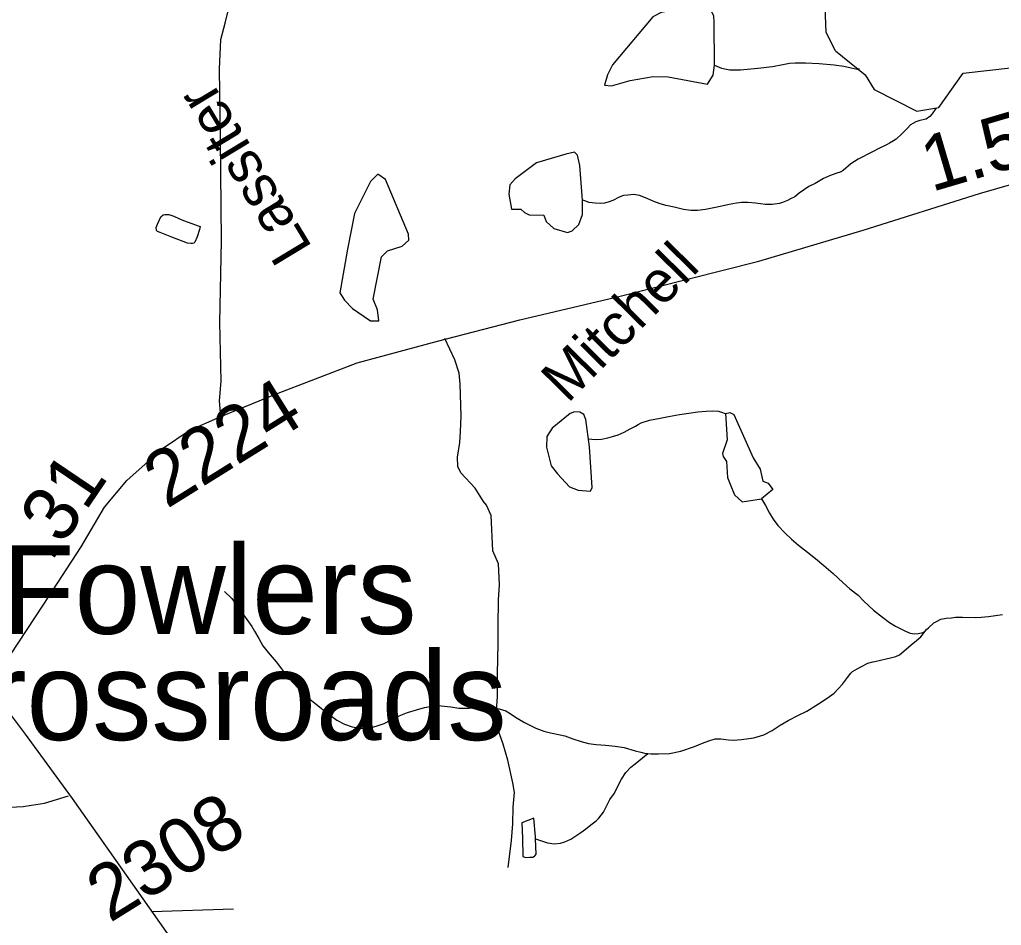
# Model space of a CAD drawing. Extents: x 2001466 to 31450019, y -30647475 to 847247.
# Drawn here: x 2169276 to 2173713, y 779166 to 783261 of the extents above; entities that cross this region are included whole.
import ezdxf

# ---------------------------------------------------------------- set-up
doc = ezdxf.new("R2010")
doc.units = 0
for name, color, linetype in [('Exist Civil Demographics Community Label', 7, 'Continuous'), ('Exist Hydrographic Misc Water Feature', 7, 'Continuous'), ('Exist Hydrographic Pond Under 1500 Sq Ft', 7, 'Continuous'), ('Exist Road Non-System Type 51', 7, 'Continuous'), ('Exist Road Secondary Mileage Hundredths English Label', 7, 'Continuous'), ('Exist Road Secondary Type 51 Attributed', 7, 'Continuous'), ('Exist Road Secondary Type 51 Label', 7, 'Continuous'), ('Exist Road Secondary Type 51 Number Label', 7, 'Continuous')]:
    doc.layers.add(name, color=color, linetype=linetype)

msp = doc.modelspace()

# ---------------------------------------------------------------- linework, layer by layer
at = {"layer": 'Exist Hydrographic Misc Water Feature'}
for points in [[(2172963.2, 783119.5), (2172921.1, 783202.4), (2172911.3, 783471.6), (2172786.2, 783559.5), (2172443.2, 783733.9), (2172069.1, 783698.9), (2171886.2, 783630.5), (2171735.1, 783656.6), (2171543.2, 783735.9), (2171426.1, 783836.8), (2171276.2, 783885.8), (2171068.3, 783876.9), (2170911.1, 783777.3)], [(2172963.2, 783119.5), (2173097.3, 783011.8), (2173139.1, 782945.3), (2173331.2, 782846.3), (2173431.1, 782863.9), (2173540.7, 783018.6), (2174089.5, 783080.9), (2174313.2, 783003.2), (2174621.2, 783046.1), (2174636.8, 783051.1)], [(2172416.3, 783055.5), (2172448.5, 783041.7), (2172486.2, 783033.9), (2172534.4, 783034.3), (2172612.3, 783040.8), (2172678.4, 783049.1), (2172725.9, 783057.3), (2172756.5, 783063.7), (2172782.1, 783065.5), (2172828, 783065.8), (2172890, 783062.1), (2172958.3, 783056.7), (2173001.9, 783050.9), (2173034.3, 783043.2), (2173062.2, 783037.3), (2173072.3, 783039.4)], [(2173417.2, 782859.1), (2173401.2, 782835.1), (2173389.5, 782823.1), (2173373.5, 782810.9), (2173345.2, 782805.1), (2173327.1, 782798.9), (2173313.6, 782790.8), (2173303.2, 782784.6), (2173287.8, 782768.7), (2173263.8, 782744.3), (2173238.1, 782720.3), (2173225.6, 782712.4), (2173207.8, 782702.1), (2173198, 782695.9), (2173187.9, 782692.2), (2173160, 782677.7), (2173130.5, 782663.5), (2173066.5, 782629.4), (2173032.7, 782609.3), (2172998.6, 782578.8), (2172988.8, 782573), (2172964.8, 782564.8), (2172936.7, 782554.5), (2172908.8, 782542.5), (2172871.1, 782520.2), (2172843.2, 782506.1), (2172823.1, 782492.1), (2172799.5, 782475.8), (2172779.4, 782459.8), (2172759.6, 782449.8), (2172747.5, 782443.5), (2172723.7, 782433.3), (2172709.9, 782429.3), (2172677.7, 782425.3), (2172647.4, 782425), (2172601.7, 782430.7), (2172567.4, 782434.6), (2172553.9, 782434.3), (2172539.7, 782434.4), (2172515.8, 782430.3), (2172483.8, 782424.2), (2172449.9, 782417.9), (2172414.2, 782409.5), (2172375.9, 782401.5), (2172339.8, 782397.2), (2172309.7, 782397.3), (2172276.2, 782402.8), (2172234, 782412.8), (2172197.9, 782420.3), (2172171.7, 782428.4), (2172141.9, 782438.1), (2172115.9, 782450.2), (2172097.4, 782457.8), (2172077.6, 782465.7), (2172051.9, 782469.6), (2172025.7, 782467.5), (2172005.8, 782465.6), (2171985.7, 782457.3), (2171957.8, 782443.2), (2171935.7, 782435.2), (2171919.7, 782430.8), (2171899.8, 782428.9), (2171878, 782430.6), (2171850.2, 782434.4), (2171826, 782442.5), (2171819.8, 782444.2)], [(2170861.8, 782528.9), (2170790, 782384.2), (2170757.2, 782222.2), (2170723.5, 782025.4), (2170744.1, 781992.2), (2170779.9, 781954.9), (2170861.8, 781898.7), (2170898.8, 781898.4), (2170893.6, 781949.2), (2170874.6, 781997.2), (2170912.3, 782188.6), (2170938.5, 782214.7), (2171005.5, 782237), (2171035.7, 782263.2), (2171033.8, 782291.4), (2170929.1, 782538.3), (2170894.7, 782561.5), (2170861.8, 782528.9)], [(2170017.2, 782352.1), (2170087.3, 782326.4), (2170091.2, 782324.7), (2170089.2, 782312.4), (2170077.7, 782278.4), (2170067.6, 782254.4), (2170063.5, 782250.5), (2170057.2, 782248.3), (2170049.2, 782248.3), (2170035.4, 782250.3), (2169963.7, 782277.9), (2169911.2, 782297.5), (2169899.5, 782303.3), (2169895, 782307.7), (2169893.1, 782321.4), (2169899.3, 782335.4), (2169914.7, 782369.6), (2169924.9, 782377.8), (2169932.9, 782379.8), (2169950.8, 782380), (2169972.9, 782371.8), (2169995, 782361.9), (2170017.2, 782352.1)], [(2171852.2, 781329.4), (2171834.7, 781452.7), (2171826.1, 781474.8), (2171808.4, 781486.6), (2171783.7, 781487.7), (2171764.9, 781479.9), (2171682.6, 781413.6), (2171659.1, 781376), (2171657.9, 781327.7), (2171677.9, 781243), (2171707.6, 781207.1), (2171761.4, 781147.7), (2171799.8, 781133.4), (2171856.6, 781128.9), (2171863.8, 781145), (2171852.2, 781329.4)], [(2171847, 781365.8), (2171877.8, 781362.9), (2171905.9, 781363.1), (2171934.2, 781369.3), (2171956, 781375.4), (2171982, 781383.6), (2172007.8, 781395.5), (2172035.7, 781410), (2172059.9, 781422.1), (2172071.4, 781430.1), (2172085.3, 781438.2), (2172123.5, 781450.2), (2172171.3, 781458.8), (2172209.2, 781466.9), (2172259, 781475.2), (2172301.3, 781481.4), (2172341.5, 781487.5), (2172379.2, 781489.9), (2172409.3, 781491.8), (2172435.4, 781489.9), (2172449.1, 781486.2), (2172465.1, 781480.1), (2172466.8, 781479.5)], [(2172466.8, 781479.5), (2172473.3, 781360.9), (2172452.8, 781299.4), (2172456.7, 781285.3), (2172470.7, 781263.6), (2172475.9, 781190.5), (2172487.4, 781161.1), (2172506.6, 781112.4), (2172541.2, 781080.3), (2172629.3, 781093.4)], [(2172466.8, 781479.5), (2172485.4, 781485), (2172504, 781475), (2172591.1, 781278.9), (2172622.9, 781227.7), (2172635.9, 781173.9), (2172659.9, 781164.9), (2172680.7, 781136.7), (2172629.3, 781093.4)], [(2172629.3, 781093.4), (2172647.4, 781063.5), (2172665.4, 781029.5), (2172681.6, 781001.6), (2172703.8, 780973.9), (2172734.3, 780940), (2172764.1, 780912), (2172796.5, 780884.4), (2172836.7, 780852.8), (2172872.7, 780824.6), (2172910.9, 780792.9), (2172953.3, 780757.2), (2172997.2, 780715.3), (2173029.2, 780687.7), (2173065.5, 780657.9), (2173091.7, 780632.1), (2173135.8, 780590.5), (2173176, 780558.4), (2173208.2, 780534.9), (2173234.5, 780518.8), (2173264.6, 780503.3), (2173280.2, 780495.2), (2173300.7, 780487.3), (2173322.4, 780483.6), (2173338.6, 780485.6), (2173358.3, 780489.5), (2173369.1, 780495.8), (2173374.7, 780503.7)], [(2170202.6, 780675.8), (2170234.5, 780643.7), (2170266.9, 780597.9), (2170295.2, 780558.3), (2170325.2, 780516.5), (2170337.5, 780496.4), (2170357.4, 780462.5), (2170375.6, 780428.9), (2170400, 780398.9), (2170435.9, 780356.9), (2170459.9, 780325.3), (2170482.7, 780295.5), (2170511, 780263.7), (2170538.4, 780235.5), (2170572.9, 780199.9), (2170603.4, 780176.2), (2170631.1, 780154.2), (2170657.4, 780132.4), (2170709.4, 780092.9), (2170743.9, 780075.1), (2170779.6, 780063.2), (2170813.4, 780057.2), (2170853.6, 780057.7), (2170887.6, 780065.9), (2170923.5, 780077.9), (2170955.7, 780094.1), (2170991.4, 780112.3), (2171028.9, 780128.5), (2171069.1, 780140.7), (2171105.4, 780151.1), (2171156.9, 780159.1), (2171180.9, 780157.5), (2171224.7, 780153.7), (2171261.2, 780147.8), (2171307.2, 780148.1), (2171350.8, 780150.4), (2171398.8, 780152.5), (2171422.8, 780148.9), (2171443.1, 780145), (2171472.9, 780135.3), (2171493, 780123.3), (2171517.1, 780107.5), (2171557.7, 780083.5), (2171609.6, 780057.8), (2171645.5, 780043.8), (2171675.7, 780036), (2171719.9, 780026.5), (2171739.6, 780022.7), (2171775.7, 780008.7), (2171813.7, 779996.9), (2171847.7, 779987.3), (2171881.9, 779983.3), (2171923.8, 779979.8), (2171967.9, 779976), (2172008, 779969.9), (2172057.7, 779954.3), (2172083.9, 779948.7), (2172105.9, 779942.6), (2172116.1, 779942.7)], [(2173374.7, 780503.7), (2173384.6, 780511.5), (2173408.1, 780533.9), (2173420.2, 780539.8), (2173440.3, 780550.1), (2173463.9, 780554.3), (2173488.1, 780556.3), (2173505.7, 780558.5), (2173538.1, 780558.5), (2173596.2, 780557), (2173622, 780559.2), (2173655.8, 780561.4), (2173697.7, 780567.6), (2173718, 780571.5)], [(2172116.1, 779942.7), (2172129.8, 779941), (2172163.9, 779941.1), (2172213.9, 779943.3), (2172264.2, 779953.5), (2172325.7, 779973.8), (2172362, 779989.9), (2172391.7, 780000.4), (2172419.4, 780008.4), (2172445.4, 780008.5), (2172479.7, 780005), (2172503.4, 780003), (2172539.5, 780005.2), (2172595.3, 780013.4), (2172639.2, 780027.5), (2172677.3, 780046.1), (2172713.2, 780070.3), (2172749.1, 780092.4), (2172796.5, 780116.4), (2172834.8, 780134.6), (2172886.5, 780166.9), (2172926.1, 780193.4), (2172958.3, 780215.3), (2172976.1, 780235.3), (2172996, 780255.5), (2173017.5, 780285.9), (2173033.7, 780305.8), (2173041.3, 780313.9), (2173061.2, 780325.9), (2173081.7, 780336.2), (2173109.6, 780350.3), (2173133, 780356.5), (2173141, 780358.5), (2173193.2, 780370.9), (2173212.9, 780374.8), (2173236.9, 780380.9), (2173252.7, 780389.1), (2173272.8, 780405.1), (2173306.4, 780433.3), (2173330.6, 780453.6), (2173348.7, 780469.5), (2173360.4, 780483.5), (2173369.1, 780495.8), (2173374.7, 780503.7)], [(2171608, 779556.2), (2171638.7, 779546.3), (2171662.5, 779538.2), (2171692.5, 779534.5), (2171720.4, 779536.8), (2171740.4, 779542.7), (2171768.1, 779555.1), (2171786.2, 779567), (2171812.2, 779585), (2171834, 779601.2), (2171857.9, 779619.5), (2171881.7, 779637.8), (2171893.4, 779649.7), (2171915.2, 779677.7), (2171929.5, 779707.6), (2171943.2, 779733.9), (2171964.8, 779763.9), (2171978.9, 779792.2), (2171996.8, 779826), (2172016.2, 779856.3), (2172038.6, 779880.1), (2172058.3, 779896.6), (2172091.9, 779922.8), (2172116.1, 779942.7)], [(2171608, 779556.2), (2171608, 779565.9), (2171599.8, 779649.9), (2171545.9, 779629.7), (2171548.3, 779559.5), (2171550.8, 779477.6), (2171564.7, 779471.9), (2171580.7, 779473.9), (2171594.9, 779473.8), (2171602.7, 779477.9), (2171606.8, 779482.1), (2171610.7, 779488), (2171608, 779556.2)]]:
    msp.add_lwpolyline(points, dxfattribs=at)
at = {"layer": 'Exist Hydrographic Pond Under 1500 Sq Ft'}
for points in [[(2172416.3, 783055.5), (2172415.3, 783249.6), (2172413.7, 783276.9), (2172405.4, 783296), (2172386.3, 783304.3), (2172357.3, 783304.3), (2172250.5, 783306.8), (2172176, 783292.7), (2172137.9, 783272.8), (2171955.7, 783055.7), (2171933.3, 783010.9), (2171919.9, 782964.9), (2171950.6, 782961.6), (2172035.2, 782986), (2172139.5, 783004.3), (2172207.4, 783001.8), (2172385.5, 782968.6), (2172410.4, 783010.1), (2172416.3, 783055.5)], [(2171819.8, 782444.2), (2171807.9, 782601.4), (2171797.5, 782647.4), (2171783.6, 782661.3), (2171744.3, 782652.5), (2171612.6, 782613.2), (2171516, 782540.9), (2171491.9, 782513.8), (2171486.5, 782471), (2171499.3, 782403.5), (2171542.1, 782404), (2171558.1, 782388.7), (2171578.4, 782378), (2171645.7, 782376.9), (2171656.4, 782348), (2171690.6, 782316), (2171751.6, 782297.9), (2171774, 782306.3), (2171802.8, 782334.1), (2171819.9, 782379), (2171819.8, 782444.2)]]:
    msp.add_lwpolyline(points, dxfattribs=at)
at = {"layer": 'Exist Road Non-System Type 51'}
msp.add_line((2170242.2, 779239.4), (2169873.9, 779226.4), dxfattribs=at)
for points in [[(2171484.5, 779427.1), (2171499.4, 779548.7), (2171505.3, 779624.6), (2171507.1, 779700.5), (2171512.7, 779766.4), (2171505.8, 779810.5), (2171482.3, 779913.1), (2171462.1, 779985.5), (2171437.7, 780052.1), (2171431.7, 780136.3), (2171435.3, 780198.2), (2171435.8, 780302.1), (2171439.1, 780438), (2171439, 780518), (2171440, 780638), (2171445.6, 780705.8), (2171439.9, 780799.9), (2171415.4, 780858.5), (2171407.3, 781018.7), (2171386.4, 781065.2), (2171372.8, 781081.5), (2171334.3, 781142.4), (2171270, 781212), (2171256.7, 781240.3), (2171255.7, 781282.3), (2171265.3, 781348.1), (2171268.5, 781398), (2171272.3, 781469.9), (2171267.7, 781612), (2171263, 781662.1), (2171242.4, 781722.5), (2171197.6, 781819.1)], [(2169029.9, 779708.8), (2169141.6, 779700.1), (2169203.6, 779698.6), (2169291.7, 779702.5), (2169329.8, 779709.5), (2169388, 779718.1), (2169496.8, 779751.4)]]:
    msp.add_lwpolyline(points, dxfattribs=at)
at = {"layer": 'Exist Road Secondary Type 51 Attributed'}
for points in [[(2170186, 781466.4), (2170179.8, 781537.6), (2170187.1, 781625.6), (2170181.3, 781891.5), (2170188.1, 782261.2), (2170184.5, 782722.9), (2170179.8, 783036), (2170186, 783171.1), (2170204.9, 783244.4), (2170235.7, 783369), (2170353.5, 783765.9), (2170487.9, 784236), (2170568.5, 784477.9), (2170599.4, 784634), (2170608.8, 784740.8), (2170604.1, 785085.3), (2170589.9, 785506.2), (2170579, 785931.3), (2170568, 786160.7)], [(2170186, 781466.4), (2170424.6, 781563.8), (2170801.3, 781708.3), (2171164.4, 781806.7), (2171536.9, 781903), (2171991.1, 782009.9), (2172617.8, 782169), (2173088.7, 782309.3), (2173615.1, 782474.8), (2174016.9, 782590), (2174274.3, 782665.4), (2174712.7, 782793.1), (2174974.3, 782891.5), (2175265.2, 783029.8), (2175492.3, 783163.8), (2175722.5, 783331.3), (2175917.1, 783507.2), (2176265.5, 783882.1), (2176566.9, 784250.7), (2176781.4, 784523), (2176873.5, 784617.2), (2176988.6, 784703.1), (2177187.4, 784828.7), (2177503.9, 784996.3)], [(2169124.5, 780265.3), (2169234.4, 780388.9), (2169382.9, 780613), (2169553.5, 780876.9), (2169660.2, 781057), (2169760.7, 781176.3), (2169926, 781325), (2170042.7, 781403.6), (2170186, 781466.4)], [(2171566.7, 777139.7), (2171482, 777191), (2171389.4, 777265.3), (2171301.5, 777359.6), (2171136.2, 777558.5), (2170739.6, 778050.7), (2170452.9, 778427.6), (2170031.2, 779005.6), (2169515.3, 779738.6), (2169301.8, 780029.7), (2169124.5, 780265.3)]]:
    msp.add_lwpolyline(points, dxfattribs=at)

# ---------------------------------------------------------------- texts
at = {"layer": 'Exist Civil Demographics Community Label'}
for s, p in [('Fowlers', (2169197.4, 780483.5)), ('Crossroads', (2168742.5, 780003.5))]:
    msp.add_text(s, height=400, dxfattribs=at).set_placement(p)
at = {"layer": 'Exist Road Secondary Mileage Hundredths English Label'}
for s, rotation, p in [('1.58', 16.4681, (2173397.3, 782480.7)), ('.31', 55.9187, (2169417.4, 780803))]:
    msp.add_text(s, height=250, rotation=rotation, dxfattribs=at).set_placement(p)
at = {"layer": 'Exist Road Secondary Type 51 Label'}
for s, rotation, p in [('Lassiter', 121.1356, (2170601.5, 782229.4)), ('Mitchell', 45.4479, (2171752.9, 781522.3))]:
    msp.add_text(s, height=190, rotation=rotation, dxfattribs=at).set_placement(p)
at = {"layer": 'Exist Road Secondary Type 51 Number Label'}
for s, p in [('2224', (2169940.9, 781046.9)), ('2308', (2169683.3, 779174.9))]:
    msp.add_text(s, height=250, rotation=31.918, dxfattribs=at).set_placement(p)

doc.saveas('drawing.dxf')
